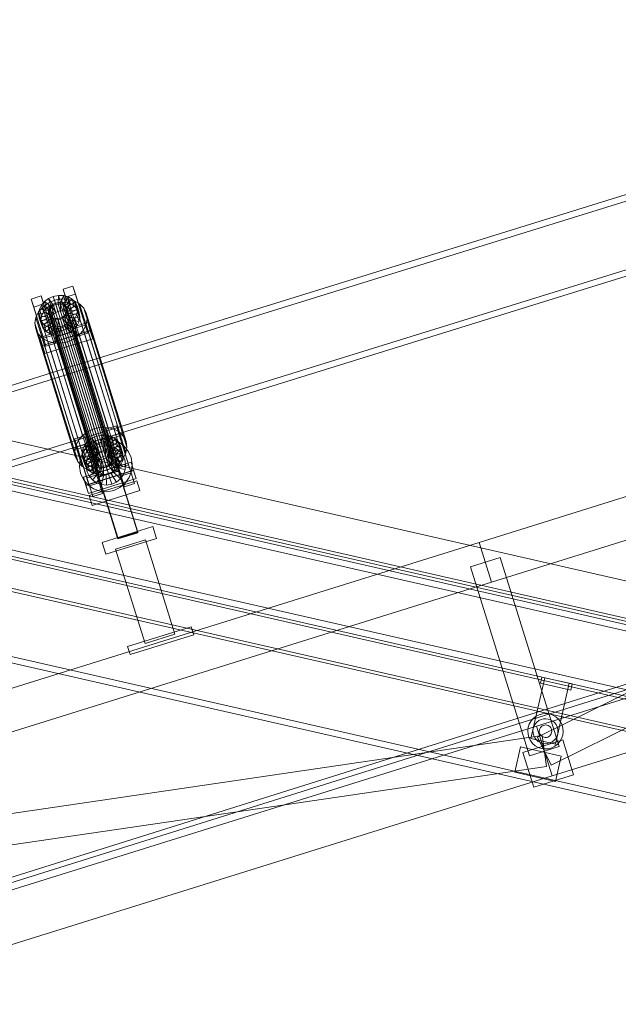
# Model space of a CAD drawing. Header units: millimetres. Extents: x -3490 to 61924, y -72580 to 6847.
# Tile 749 of 1056: x 20044 to 20618, y 1512 to 2458. Entities that reach past the tile are written whole.
import ezdxf

# ---------------------------------------------------------------- set-up
doc = ezdxf.new("R2010")
doc.units = ezdxf.units.MM
for name, color, linetype, lineweight in [('COTAS_P', 1, 'Continuous', 0), ('lateral_C02', 7, 'Continuous', 0), ('lateral_C10', 7, 'Continuous', 0)]:
    doc.layers.add(name, color=color, linetype=linetype, lineweight=lineweight)
doc.dimstyles.new('R19_100', dxfattribs={"dimtxt": 250, "dimasz": 150, "dimexe": 150, "dimexo": 80, "dimgap": 100, "dimtad": 1, "dimtih": 1, "dimtoh": 1, "dimdsep": 46, "dimcen": 0.09, "dimadec": 0, "dimazin": 0, "dimtfac": 1, "dimtdec": 4, "dimtofl": 0, "dimtmove": 0, "dimatfit": 3, "dimfxl": 1, "dimtolj": 1, "dimtzin": 0, "dimarcsym": 0})

# ---------------------------------------------------------------- blocks, each defined once
blk = doc.blocks.new('DIM_R29_4')
at = {"layer": 'COTAS_P'}
for p, q in [((15248.37, 1279.09), (24311.82, 4109.09)), ((24311.82, 4109.09), (24155.23, 4107.34)), ((24311.82, 4109.09), (24182.05, 4021.43)), ((24580.07, 3250), (24311.82, 4109.09)), ((15248.37, 1279.09), (15378.14, 1366.76)), ((15248.37, 1279.09), (15404.97, 1280.85)), ((15516.62, 420), (15248.37, 1279.09))]:
    blk.add_line(p, q, dxfattribs=at)
blk.add_text('9495 P', height=250, rotation=17.34062, dxfattribs=at).set_placement((19750.29, 2789.55))
blk = doc.blocks.new('DIM_R29_19')
at = {"layer": 'COTAS_P'}
for p, q in [((18820, 2240), (18619.96, 1362.51)), ((18619.96, 1362.51), (18776.21, 1373.05)), ((27699.96, -707.49), (18619.96, 1362.51)), ((18619.96, 1362.51), (18756.2, 1285.3)), ((27900, 170), (27699.96, -707.49)), ((27699.96, -707.49), (27563.71, -630.27)), ((27699.96, -707.49), (27543.71, -718.02))]:
    blk.add_line(p, q, dxfattribs=at)
blk.add_text('9312.96 P', height=250, rotation=167.15756, dxfattribs=at).set_placement((23137.73, 230.02))

msp = doc.modelspace()

# ---------------------------------------------------------------- linework, layer by layer
at = {"layer": 'lateral_C02'}
for p, q in [((15575.415, 232.817), (24634.01, 3078.273)), ((15576.913, 228.047), (24635.508, 3073.503)), ((21032.6, 2415.788), (20096.643, 2125.293)), ((20098.422, 2119.563), (21034.379, 2410.057)), ((20117.046, 2059.557), (21053.003, 2350.052)), ((21054.781, 2344.322), (20118.824, 2053.827)), ((20484.747, 1955.55), (21630.207, 2313.212)), ((20540.683, 1768.538), (21629.513, 2307.564)), ((20553.993, 1741.652), (21642.823, 2280.678)), ((20496.669, 1917.368), (21642.129, 2275.03)), ((20085.316, 2198.737), (20094.861, 2201.717)), ((20087.696, 2191.068), (20085.316, 2198.737)), ((20085.316, 2198.737), (20097.066, 2161.214)), ((20097.241, 2194.048), (20087.696, 2191.068)), ((20094.861, 2201.717), (20097.241, 2194.048)), ((20106.612, 2164.195), (20094.861, 2201.717)), ((20097.241, 2194.048), (20108.992, 2156.526)), ((20054.77, 2189.199), (20064.316, 2192.18)), ((20057.15, 2181.53), (20054.77, 2189.199)), ((20054.77, 2189.199), (20066.521, 2151.677)), ((20066.696, 2184.511), (20057.15, 2181.53)), ((20064.316, 2192.18), (20066.696, 2184.511)), ((20076.066, 2154.657), (20064.316, 2192.18)), ((20064.503, 2183.429), (20067.52, 2186.962)), ((20065.829, 2181.577), (20071.055, 2185.386)), ((20066.696, 2184.511), (20078.447, 2146.988)), ((20067.52, 2186.962), (20071.429, 2189.812)), ((20074.413, 2181.683), (20067.52, 2186.962)), ((20067.52, 2186.962), (20069.56, 2180.389)), ((20071.055, 2185.386), (20077.118, 2188.022)), ((20071.055, 2185.386), (20109.31, 2062.131)), ((20071.429, 2189.812), (20075.965, 2191.784)), ((20076.265, 2183.033), (20071.429, 2189.812)), ((20071.429, 2189.812), (20073.47, 2183.238)), ((20078.005, 2185.21), (20073.47, 2183.238)), ((20075.924, 2184.128), (20078.073, 2185.062)), ((20075.965, 2191.784), (20080.817, 2192.743)), ((20078.413, 2183.967), (20075.965, 2191.784)), ((20075.965, 2191.784), (20078.005, 2185.21)), ((20077.118, 2188.022), (20083.606, 2189.305)), ((20077.118, 2188.022), (20115.373, 2064.767)), ((20082.858, 2186.17), (20078.005, 2185.21)), ((20078.005, 2185.21), (20080.453, 2177.393)), ((20078.073, 2185.062), (20080.371, 2185.517)), ((20078.073, 2185.062), (20122.448, 2042.087)), ((20080.712, 2184.421), (20078.413, 2183.967)), ((20080.371, 2185.517), (20082.664, 2185.461)), ((20080.371, 2185.517), (20124.747, 2042.541)), ((20080.712, 2184.421), (20080.817, 2192.743)), ((20083.004, 2184.365), (20080.712, 2184.421)), ((20082.752, 2177.848), (20080.712, 2184.421)), ((20080.817, 2192.743), (20085.656, 2192.625)), ((20080.817, 2192.743), (20082.858, 2186.17)), ((20082.664, 2185.461), (20084.793, 2184.898)), ((20082.664, 2185.461), (20127.039, 2042.485)), ((20082.858, 2186.17), (20082.752, 2177.848)), ((20087.697, 2186.052), (20082.858, 2186.17)), ((20083.004, 2184.365), (20085.656, 2192.625)), ((20083.606, 2189.305), (20090.074, 2189.147)), ((20083.606, 2189.305), (20121.86, 2066.05)), ((20084.793, 2184.898), (20086.614, 2183.867)), ((20084.793, 2184.898), (20129.168, 2041.923)), ((20087.697, 2186.052), (20085.044, 2177.792)), ((20085.133, 2183.803), (20090.152, 2191.438)), ((20085.656, 2192.625), (20090.152, 2191.438)), ((20085.656, 2192.625), (20087.697, 2186.052)), ((20086.955, 2182.772), (20093.997, 2189.262)), ((20092.192, 2184.864), (20087.173, 2177.229)), ((20099.447, 2153.545), (20087.696, 2191.068)), ((20092.192, 2184.864), (20087.697, 2186.052)), ((20088.344, 2181.343), (20096.931, 2186.245)), ((20090.074, 2189.147), (20096.084, 2187.56)), ((20090.074, 2189.147), (20128.329, 2065.892)), ((20090.152, 2191.438), (20093.997, 2189.262)), ((20090.152, 2191.438), (20092.192, 2184.864)), ((20096.037, 2182.688), (20092.192, 2184.864)), ((20093.997, 2189.262), (20096.931, 2186.245)), ((20093.997, 2189.262), (20096.037, 2182.688)), ((20096.084, 2187.56), (20101.225, 2184.65)), ((20096.084, 2187.56), (20134.339, 2064.305)), ((20096.931, 2186.245), (20098.753, 2182.594)), ((20096.931, 2186.245), (20098.971, 2179.672)), ((20101.225, 2184.65), (20105.147, 2180.618)), ((20101.225, 2184.65), (20139.479, 2061.396)), ((20068.901, 2144.008), (20057.15, 2181.53)), ((20059.23, 2171.538), (20061.796, 2176.853)), ((20061.796, 2176.853), (20065.829, 2181.577)), ((20061.796, 2176.853), (20100.05, 2053.599)), ((20061.894, 2175.305), (20062.584, 2179.453)), ((20071.748, 2176.161), (20061.894, 2175.305)), ((20061.894, 2175.305), (20063.934, 2168.732)), ((20062.48, 2171.268), (20061.894, 2175.305)), ((20062.584, 2179.453), (20064.503, 2183.429)), ((20072.075, 2178.126), (20062.584, 2179.453)), ((20062.584, 2179.453), (20064.624, 2172.88)), ((20072.984, 2180.009), (20064.503, 2183.429)), ((20064.503, 2183.429), (20066.543, 2176.856)), ((20066.543, 2176.856), (20064.624, 2172.88)), ((20065.829, 2181.577), (20104.083, 2058.322)), ((20069.56, 2180.389), (20066.543, 2176.856)), ((20066.543, 2176.856), (20075.024, 2173.436)), ((20073.47, 2183.238), (20069.56, 2180.389)), ((20069.56, 2180.389), (20076.453, 2175.109)), ((20071.408, 2177.257), (20071.735, 2179.221)), ((20071.685, 2175.344), (20071.408, 2177.257)), ((20071.408, 2177.257), (20115.783, 2034.281)), ((20072.548, 2173.615), (20071.685, 2175.344)), ((20071.685, 2175.344), (20116.061, 2032.369)), ((20071.735, 2179.221), (20072.643, 2181.105)), ((20071.735, 2179.221), (20116.11, 2036.246)), ((20072.075, 2178.126), (20071.748, 2176.161)), ((20073.788, 2169.587), (20071.748, 2176.161)), ((20071.748, 2176.161), (20072.025, 2174.249)), ((20072.984, 2180.009), (20072.075, 2178.126)), ((20074.115, 2171.552), (20072.075, 2178.126)), ((20072.643, 2181.105), (20074.073, 2182.778)), ((20072.643, 2181.105), (20117.019, 2038.129)), ((20074.413, 2181.683), (20072.984, 2180.009)), ((20075.024, 2173.436), (20072.984, 2180.009)), ((20073.47, 2183.238), (20078.305, 2176.459)), ((20074.073, 2182.778), (20075.924, 2184.128)), ((20074.073, 2182.778), (20118.448, 2039.803)), ((20076.265, 2183.033), (20074.413, 2181.683)), ((20076.453, 2175.109), (20074.413, 2181.683)), ((20075.024, 2173.436), (20076.453, 2175.109)), ((20075.924, 2184.128), (20120.3, 2041.153)), ((20078.413, 2183.967), (20076.265, 2183.033)), ((20078.305, 2176.459), (20076.265, 2183.033)), ((20076.453, 2175.109), (20078.305, 2176.459)), ((20078.305, 2176.459), (20080.453, 2177.393)), ((20080.453, 2177.393), (20078.413, 2183.967)), ((20080.453, 2177.393), (20082.752, 2177.848)), ((20082.752, 2177.848), (20085.044, 2177.792)), ((20085.133, 2183.803), (20083.004, 2184.365)), ((20085.044, 2177.792), (20083.004, 2184.365)), ((20085.044, 2177.792), (20087.173, 2177.229)), ((20086.955, 2182.772), (20085.133, 2183.803)), ((20087.173, 2177.229), (20085.133, 2183.803)), ((20086.614, 2183.867), (20088.004, 2182.439)), ((20086.614, 2183.867), (20130.99, 2040.892)), ((20088.344, 2181.343), (20086.955, 2182.772)), ((20088.995, 2176.198), (20086.955, 2182.772)), ((20087.173, 2177.229), (20088.995, 2176.198)), ((20088.818, 2176.832), (20087.909, 2174.949)), ((20088.004, 2182.439), (20088.867, 2180.709)), ((20088.004, 2182.439), (20132.38, 2039.463)), ((20088.249, 2173.853), (20089.158, 2175.736)), ((20089.207, 2179.614), (20088.344, 2181.343)), ((20090.384, 2174.769), (20088.344, 2181.343)), ((20089.145, 2178.797), (20088.818, 2176.832)), ((20088.818, 2176.832), (20133.193, 2033.857)), ((20088.867, 2180.709), (20089.145, 2178.797)), ((20133.243, 2037.734), (20088.867, 2180.709)), ((20096.037, 2182.688), (20088.995, 2176.198)), ((20088.995, 2176.198), (20090.384, 2174.769)), ((20089.145, 2178.797), (20133.52, 2035.822)), ((20089.158, 2175.736), (20089.485, 2177.701)), ((20089.158, 2175.736), (20098.648, 2174.409)), ((20091.198, 2169.163), (20089.158, 2175.736)), ((20098.753, 2182.594), (20089.207, 2179.614)), ((20089.207, 2179.614), (20091.247, 2173.04)), ((20089.485, 2177.701), (20089.207, 2179.614)), ((20089.485, 2177.701), (20099.338, 2178.557)), ((20091.525, 2171.128), (20089.485, 2177.701)), ((20098.971, 2179.672), (20090.384, 2174.769)), ((20091.247, 2173.04), (20100.793, 2176.02)), ((20098.971, 2179.672), (20096.037, 2182.688)), ((20099.338, 2178.557), (20098.648, 2174.409)), ((20100.793, 2176.02), (20098.753, 2182.594)), ((20098.753, 2182.594), (20099.338, 2178.557)), ((20100.793, 2176.02), (20098.971, 2179.672)), ((20099.338, 2178.557), (20101.379, 2171.983)), ((20101.379, 2171.983), (20100.793, 2176.02)), ((20105.147, 2180.618), (20107.582, 2175.737)), ((20105.147, 2180.618), (20143.401, 2057.363)), ((20107.582, 2175.737), (20108.365, 2170.34)), ((20145.837, 2052.482), (20107.582, 2175.737)), ((20058.308, 2165.993), (20059.23, 2171.538)), ((20059.091, 2160.596), (20058.308, 2165.993)), ((20058.308, 2165.993), (20096.562, 2042.738)), ((20059.23, 2171.538), (20097.485, 2048.283)), ((20072.025, 2174.249), (20062.48, 2171.268)), ((20062.48, 2171.268), (20064.52, 2164.695)), ((20064.302, 2167.617), (20062.48, 2171.268)), ((20063.167, 2152.346), (20108.986, 2166.653)), ((20064.624, 2172.88), (20063.934, 2168.732)), ((20063.934, 2168.732), (20073.788, 2169.587)), ((20063.934, 2168.732), (20064.52, 2164.695)), ((20072.888, 2172.519), (20064.302, 2167.617)), ((20064.302, 2167.617), (20066.342, 2161.043)), ((20067.235, 2164.6), (20064.302, 2167.617)), ((20064.52, 2164.695), (20074.065, 2167.675)), ((20064.624, 2172.88), (20074.115, 2171.552)), ((20066.342, 2161.043), (20074.928, 2165.946)), ((20074.278, 2171.09), (20067.235, 2164.6)), ((20076.099, 2170.059), (20071.081, 2162.424)), ((20074.065, 2167.675), (20072.025, 2174.249)), ((20072.025, 2174.249), (20072.888, 2172.519)), ((20073.938, 2172.186), (20072.548, 2173.615)), ((20072.548, 2173.615), (20116.924, 2030.639)), ((20074.928, 2165.946), (20072.888, 2172.519)), ((20072.888, 2172.519), (20074.278, 2171.09)), ((20073.788, 2169.587), (20074.115, 2171.552)), ((20074.065, 2167.675), (20073.788, 2169.587)), ((20075.759, 2171.155), (20073.938, 2172.186)), ((20073.938, 2172.186), (20118.313, 2029.211)), ((20074.928, 2165.946), (20074.065, 2167.675)), ((20074.115, 2171.552), (20075.024, 2173.436)), ((20076.318, 2164.517), (20074.278, 2171.09)), ((20074.278, 2171.09), (20076.099, 2170.059)), ((20076.318, 2164.517), (20074.928, 2165.946)), ((20078.229, 2169.497), (20075.576, 2161.237)), ((20077.889, 2170.593), (20075.759, 2171.155)), ((20075.759, 2171.155), (20120.135, 2028.18)), ((20078.14, 2163.486), (20076.099, 2170.059)), ((20076.099, 2170.059), (20078.229, 2169.497)), ((20080.181, 2170.537), (20077.889, 2170.593)), ((20077.889, 2170.593), (20122.264, 2027.617)), ((20080.269, 2162.923), (20078.229, 2169.497)), ((20078.229, 2169.497), (20080.521, 2169.441)), ((20082.479, 2170.991), (20080.181, 2170.537)), ((20080.181, 2170.537), (20124.556, 2027.561)), ((20080.521, 2169.441), (20080.415, 2161.119)), ((20080.521, 2169.441), (20082.819, 2169.896)), ((20082.561, 2162.867), (20080.521, 2169.441)), ((20084.628, 2171.925), (20082.479, 2170.991)), ((20082.479, 2170.991), (20126.855, 2028.016)), ((20082.819, 2169.896), (20084.968, 2170.83)), ((20082.819, 2169.896), (20085.267, 2162.078)), ((20084.86, 2163.322), (20082.819, 2169.896)), ((20086.48, 2173.275), (20084.628, 2171.925)), ((20084.628, 2171.925), (20129.003, 2028.95)), ((20084.968, 2170.83), (20086.82, 2172.179)), ((20084.968, 2170.83), (20089.803, 2164.05)), ((20087.008, 2164.256), (20084.968, 2170.83)), ((20087.909, 2174.949), (20086.48, 2173.275)), ((20086.48, 2173.275), (20130.855, 2030.3)), ((20086.82, 2172.179), (20088.249, 2173.853)), ((20086.82, 2172.179), (20093.713, 2166.9)), ((20088.86, 2165.606), (20086.82, 2172.179)), ((20088.86, 2165.606), (20087.008, 2164.256)), ((20087.909, 2174.949), (20132.284, 2031.973)), ((20088.249, 2173.853), (20096.73, 2170.433)), ((20090.289, 2167.279), (20088.249, 2173.853)), ((20090.289, 2167.279), (20088.86, 2165.606)), ((20095.753, 2160.326), (20088.86, 2165.606)), ((20093.713, 2166.9), (20089.803, 2164.05)), ((20091.198, 2169.163), (20090.289, 2167.279)), ((20098.77, 2163.859), (20090.289, 2167.279)), ((20090.384, 2174.769), (20091.247, 2173.04)), ((20091.525, 2171.128), (20091.198, 2169.163)), ((20100.689, 2167.835), (20091.198, 2169.163)), ((20091.247, 2173.04), (20091.525, 2171.128)), ((20101.379, 2171.983), (20091.525, 2171.128)), ((20096.73, 2170.433), (20093.713, 2166.9)), ((20093.713, 2166.9), (20095.753, 2160.326)), ((20098.648, 2174.409), (20096.73, 2170.433)), ((20096.73, 2170.433), (20098.77, 2163.859)), ((20098.648, 2174.409), (20100.689, 2167.835)), ((20098.77, 2163.859), (20100.689, 2167.835)), ((20100.689, 2167.835), (20101.379, 2171.983)), ((20108.365, 2170.34), (20107.443, 2164.795)), ((20108.365, 2170.34), (20146.62, 2047.085)), ((20108.986, 2166.653), (20111.366, 2158.983)), ((20111.434, 2158.835), (20108.986, 2166.653)), ((20061.526, 2155.715), (20059.091, 2160.596)), ((20059.091, 2160.596), (20097.346, 2037.341)), ((20064.52, 2164.695), (20066.342, 2161.043)), ((20111.366, 2158.983), (20065.548, 2144.677)), ((20111.434, 2158.835), (20065.616, 2144.529)), ((20066.342, 2161.043), (20069.275, 2158.027)), ((20067.235, 2164.6), (20069.275, 2158.027)), ((20071.081, 2162.424), (20067.235, 2164.6)), ((20069.275, 2158.027), (20076.318, 2164.517)), ((20069.275, 2158.027), (20073.121, 2155.851)), ((20071.081, 2162.424), (20073.121, 2155.851)), ((20075.576, 2161.237), (20071.081, 2162.424)), ((20073.121, 2155.851), (20078.14, 2163.486)), ((20075.576, 2161.237), (20077.616, 2154.663)), ((20080.415, 2161.119), (20075.576, 2161.237)), ((20078.14, 2163.486), (20076.318, 2164.517)), ((20077.616, 2154.663), (20080.269, 2162.923)), ((20077.683, 2152.806), (20096.774, 2158.767)), ((20096.85, 2158.524), (20077.759, 2152.563)), ((20080.269, 2162.923), (20078.14, 2163.486)), ((20082.561, 2162.867), (20080.269, 2162.923)), ((20085.267, 2162.078), (20080.415, 2161.119)), ((20080.415, 2161.119), (20082.455, 2154.545)), ((20082.455, 2154.545), (20082.561, 2162.867)), ((20084.86, 2163.322), (20082.561, 2162.867)), ((20087.008, 2164.256), (20084.86, 2163.322)), ((20087.308, 2155.505), (20084.86, 2163.322)), ((20089.803, 2164.05), (20085.267, 2162.078)), ((20085.267, 2162.078), (20087.308, 2155.505)), ((20091.843, 2157.477), (20087.008, 2164.256)), ((20087.308, 2155.505), (20091.843, 2157.477)), ((20089.803, 2164.05), (20091.843, 2157.477)), ((20091.843, 2157.477), (20095.753, 2160.326)), ((20095.753, 2160.326), (20098.77, 2163.859)), ((20096.774, 2158.767), (20096.85, 2158.524)), ((20157.167, 1965.362), (20096.774, 2158.767)), ((20096.85, 2158.524), (20157.243, 1965.119)), ((20106.612, 2164.195), (20097.066, 2161.214)), ((20097.066, 2161.214), (20099.447, 2153.545)), ((20099.447, 2153.545), (20108.992, 2156.526)), ((20104.878, 2159.479), (20100.844, 2154.756)), ((20107.443, 2164.795), (20104.878, 2159.479)), ((20104.878, 2159.479), (20143.132, 2036.225)), ((20108.992, 2156.526), (20106.612, 2164.195)), ((20107.443, 2164.795), (20145.698, 2041.54)), ((20111.366, 2158.983), (20113.814, 2151.166)), ((20113.814, 2151.166), (20111.434, 2158.835)), ((20065.448, 2151.682), (20061.526, 2155.715)), ((20061.526, 2155.715), (20099.781, 2032.46)), ((20065.548, 2144.677), (20063.167, 2152.346)), ((20063.167, 2152.346), (20065.616, 2144.529)), ((20070.589, 2148.773), (20065.448, 2151.682)), ((20065.448, 2151.682), (20103.703, 2028.428)), ((20076.066, 2154.657), (20066.521, 2151.677)), ((20066.521, 2151.677), (20068.901, 2144.008)), ((20067.996, 2136.86), (20113.814, 2151.166)), ((20068.901, 2144.008), (20078.447, 2146.988)), ((20076.599, 2147.186), (20070.589, 2148.773)), ((20070.589, 2148.773), (20108.844, 2025.519)), ((20073.121, 2155.851), (20077.616, 2154.663)), ((20078.447, 2146.988), (20076.066, 2154.657)), ((20083.067, 2147.028), (20076.599, 2147.186)), ((20076.599, 2147.186), (20114.853, 2023.931)), ((20077.616, 2154.663), (20082.455, 2154.545)), ((20077.759, 2152.563), (20077.683, 2152.806)), ((20138.076, 1959.401), (20077.683, 2152.806)), ((20138.152, 1959.158), (20077.759, 2152.563)), ((20082.455, 2154.545), (20087.308, 2155.505)), ((20089.555, 2148.311), (20083.067, 2147.028)), ((20083.067, 2147.028), (20121.322, 2023.773)), ((20095.618, 2150.947), (20089.555, 2148.311)), ((20089.555, 2148.311), (20127.809, 2025.056)), ((20100.844, 2154.756), (20095.618, 2150.947)), ((20095.618, 2150.947), (20133.873, 2027.692)), ((20100.844, 2154.756), (20139.099, 2031.501)), ((20067.996, 2136.86), (20065.548, 2144.677)), ((20065.616, 2144.529), (20067.996, 2136.86)), ((20539.887, 1778.958), (21685.346, 2136.62)), ((20096.643, 2125.293), (19160.686, 1834.799)), ((19162.465, 1829.068), (20098.422, 2119.563)), ((20117.046, 2059.557), (20096.643, 2125.293)), ((20096.643, 2125.293), (20098.422, 2119.563)), ((20098.422, 2119.563), (20118.824, 2053.827)), ((20554.789, 1731.231), (21700.249, 2088.893)), ((20109.31, 2062.131), (20104.083, 2058.322)), ((20115.373, 2064.767), (20109.31, 2062.131)), ((20121.86, 2066.05), (20115.373, 2064.767)), ((20128.329, 2065.892), (20121.86, 2066.05)), ((20126.971, 2064.526), (20136.516, 2067.507)), ((20129.351, 2056.857), (20126.971, 2064.526)), ((20126.971, 2064.526), (20138.721, 2027.004)), ((20134.339, 2064.305), (20128.329, 2065.892)), ((20139.479, 2061.396), (20134.339, 2064.305)), ((20136.516, 2067.507), (20138.897, 2059.838)), ((20148.267, 2029.984), (20136.516, 2067.507)), ((19181.088, 1769.063), (20117.046, 2059.557)), ((20118.824, 2053.827), (19182.867, 1763.333)), ((20096.425, 2054.989), (20105.971, 2057.969)), ((20098.806, 2047.32), (20096.425, 2054.989)), ((20096.425, 2054.989), (20108.176, 2017.466)), ((20100.05, 2053.599), (20097.485, 2048.283)), ((20104.083, 2058.322), (20100.05, 2053.599)), ((20105.971, 2057.969), (20108.351, 2050.3)), ((20117.721, 2020.447), (20105.971, 2057.969)), ((20106.158, 2049.219), (20109.175, 2052.752)), ((20109.175, 2052.752), (20113.084, 2055.601)), ((20116.068, 2047.472), (20109.175, 2052.752)), ((20109.175, 2052.752), (20111.215, 2046.178)), ((20112.807, 2051.042), (20118.824, 2053.827)), ((20113.084, 2055.601), (20117.62, 2057.573)), ((20117.92, 2048.822), (20113.084, 2055.601)), ((20113.084, 2055.601), (20115.125, 2049.028)), ((20117.62, 2057.573), (20122.473, 2058.533)), ((20120.068, 2049.756), (20117.62, 2057.573)), ((20117.62, 2057.573), (20119.66, 2051)), ((20118.824, 2053.827), (20125.357, 2054.96)), ((20122.367, 2050.211), (20122.473, 2058.533)), ((20122.473, 2058.533), (20127.311, 2058.415)), ((20122.473, 2058.533), (20124.513, 2051.959)), ((20124.659, 2050.155), (20127.311, 2058.415)), ((20125.357, 2054.96), (20131.961, 2054.364)), ((20126.788, 2049.592), (20131.807, 2057.227)), ((20127.311, 2058.415), (20131.807, 2057.227)), ((20127.311, 2058.415), (20129.352, 2051.841)), ((20128.61, 2048.561), (20135.652, 2055.051)), ((20138.897, 2059.838), (20129.351, 2056.857)), ((20141.102, 2019.335), (20129.351, 2056.857)), ((20129.999, 2047.133), (20138.586, 2052.035)), ((20130.04, 2054.815), (20139.585, 2057.795)), ((20130.04, 2054.815), (20144.346, 2008.996)), ((20131.807, 2057.227), (20135.652, 2055.051)), ((20131.807, 2057.227), (20133.847, 2050.654)), ((20131.961, 2054.364), (20138.186, 2052.079)), ((20135.652, 2055.051), (20138.586, 2052.035)), ((20135.652, 2055.051), (20137.693, 2048.478)), ((20138.186, 2052.079), (20143.607, 2048.261)), ((20138.586, 2052.035), (20140.408, 2048.384)), ((20138.586, 2052.035), (20140.626, 2045.461)), ((20138.897, 2059.838), (20150.647, 2022.315)), ((20143.401, 2057.363), (20139.479, 2061.396)), ((20153.892, 2011.977), (20139.585, 2057.795)), ((20145.837, 2052.482), (20143.401, 2057.363)), ((20146.62, 2047.085), (20145.837, 2052.482)), ((20097.485, 2048.283), (20096.562, 2042.738)), ((20096.562, 2042.738), (20097.346, 2037.341)), ((20108.351, 2050.3), (20098.806, 2047.32)), ((20110.556, 2009.797), (20098.806, 2047.32)), ((20099.494, 2045.277), (20109.039, 2048.258)), ((20099.494, 2045.277), (20113.8, 1999.459)), ((20103.549, 2041.095), (20104.239, 2045.243)), ((20103.897, 2041.373), (20107.716, 2046.794)), ((20104.239, 2045.243), (20106.158, 2049.219)), ((20113.73, 2043.915), (20104.239, 2045.243)), ((20104.239, 2045.243), (20106.279, 2038.669)), ((20114.639, 2045.799), (20106.158, 2049.219)), ((20106.158, 2049.219), (20108.198, 2042.645)), ((20108.198, 2042.645), (20106.279, 2038.669)), ((20107.716, 2046.794), (20112.807, 2051.042)), ((20111.215, 2046.178), (20108.198, 2042.645)), ((20108.198, 2042.645), (20116.679, 2039.225)), ((20108.351, 2050.3), (20120.102, 2012.778)), ((20123.346, 2002.439), (20109.039, 2048.258)), ((20115.125, 2049.028), (20111.215, 2046.178)), ((20111.215, 2046.178), (20118.108, 2040.899)), ((20112.422, 2042.457), (20116.231, 2045.634)), ((20113.73, 2043.915), (20113.403, 2041.95)), ((20114.639, 2045.799), (20113.73, 2043.915)), ((20115.77, 2037.342), (20113.73, 2043.915)), ((20116.068, 2047.472), (20114.639, 2045.799)), ((20116.679, 2039.225), (20114.639, 2045.799)), ((20119.66, 2051), (20115.125, 2049.028)), ((20115.125, 2049.028), (20119.96, 2042.248)), ((20117.92, 2048.822), (20116.068, 2047.472)), ((20118.108, 2040.899), (20116.068, 2047.472)), ((20116.231, 2045.634), (20120.732, 2047.718)), ((20121.58, 2037.185), (20116.231, 2045.634)), ((20120.068, 2049.756), (20117.92, 2048.822)), ((20119.96, 2042.248), (20117.92, 2048.822)), ((20124.513, 2051.959), (20119.66, 2051)), ((20119.66, 2051), (20122.108, 2043.182)), ((20119.96, 2042.248), (20122.108, 2043.182)), ((20122.367, 2050.211), (20120.068, 2049.756)), ((20122.108, 2043.182), (20120.068, 2049.756)), ((20120.732, 2047.718), (20125.619, 2048.566)), ((20123.712, 2038.172), (20120.732, 2047.718)), ((20122.108, 2043.182), (20124.407, 2043.637)), ((20124.659, 2050.155), (20122.367, 2050.211)), ((20124.407, 2043.637), (20122.367, 2050.211)), ((20124.513, 2051.959), (20124.407, 2043.637)), ((20124.407, 2043.637), (20126.699, 2043.581)), ((20129.352, 2051.841), (20124.513, 2051.959)), ((20126.788, 2049.592), (20124.659, 2050.155)), ((20126.699, 2043.581), (20124.659, 2050.155)), ((20126.027, 2038.574), (20125.619, 2048.566)), ((20125.619, 2048.566), (20130.559, 2048.12)), ((20129.352, 2051.841), (20126.699, 2043.581)), ((20126.699, 2043.581), (20128.828, 2043.019)), ((20128.61, 2048.561), (20126.788, 2049.592)), ((20128.828, 2043.019), (20126.788, 2049.592)), ((20128.367, 2038.363), (20130.559, 2048.12)), ((20129.999, 2047.133), (20128.61, 2048.561)), ((20130.65, 2041.988), (20128.61, 2048.561)), ((20133.847, 2050.654), (20128.828, 2043.019)), ((20128.828, 2043.019), (20130.65, 2041.988)), ((20133.847, 2050.654), (20129.352, 2051.841)), ((20130.862, 2045.403), (20129.999, 2047.133)), ((20132.04, 2040.559), (20129.999, 2047.133)), ((20130.559, 2048.12), (20135.215, 2046.41)), ((20130.573, 2037.553), (20135.215, 2046.41)), ((20137.693, 2048.478), (20130.65, 2041.988)), ((20130.813, 2041.526), (20131.14, 2043.491)), ((20140.408, 2048.384), (20130.862, 2045.403)), ((20130.862, 2045.403), (20132.903, 2038.829)), ((20131.14, 2043.491), (20130.862, 2045.403)), ((20131.14, 2043.491), (20140.994, 2044.346)), ((20133.18, 2036.917), (20131.14, 2043.491)), ((20140.626, 2045.461), (20132.04, 2040.559)), ((20132.493, 2036.2), (20139.27, 2043.554)), ((20137.693, 2048.478), (20133.847, 2050.654)), ((20135.215, 2046.41), (20139.27, 2043.554)), ((20140.626, 2045.461), (20137.693, 2048.478)), ((20139.27, 2043.554), (20142.447, 2039.746)), ((20140.994, 2044.346), (20140.304, 2040.198)), ((20142.448, 2041.81), (20140.408, 2048.384)), ((20140.408, 2048.384), (20140.994, 2044.346)), ((20142.448, 2041.81), (20140.626, 2045.461)), ((20140.994, 2044.346), (20143.034, 2037.773)), ((20143.607, 2048.261), (20147.855, 2043.169)), ((20145.698, 2041.54), (20146.62, 2047.085)), ((20147.855, 2043.169), (20150.64, 2037.152)), ((20097.346, 2037.341), (20099.781, 2032.46)), ((20101.016, 2028.544), (20101.612, 2035.148)), ((20101.612, 2035.148), (20103.897, 2041.373)), ((20113.403, 2041.95), (20103.549, 2041.095)), ((20103.549, 2041.095), (20105.589, 2034.521)), ((20104.135, 2037.058), (20103.549, 2041.095)), ((20113.68, 2040.038), (20104.135, 2037.058)), ((20104.135, 2037.058), (20106.175, 2030.484)), ((20105.957, 2033.406), (20104.135, 2037.058)), ((20106.279, 2038.669), (20105.589, 2034.521)), ((20105.589, 2034.521), (20115.443, 2035.377)), ((20105.589, 2034.521), (20106.175, 2030.484)), ((20114.543, 2038.309), (20105.957, 2033.406)), ((20105.957, 2033.406), (20107.997, 2026.833)), ((20108.89, 2030.39), (20105.957, 2033.406)), ((20106.175, 2030.484), (20115.721, 2033.464)), ((20106.279, 2038.669), (20115.77, 2037.342)), ((20107.411, 2028.806), (20107.857, 2033.745)), ((20107.857, 2033.745), (20109.566, 2038.402)), ((20117.613, 2031.554), (20107.857, 2033.745)), ((20115.933, 2036.88), (20108.89, 2030.39)), ((20109.566, 2038.402), (20112.422, 2042.457)), ((20118.423, 2033.759), (20109.566, 2038.402)), ((20119.776, 2035.68), (20112.422, 2042.457)), ((20117.755, 2035.849), (20112.736, 2028.214)), ((20115.443, 2035.377), (20113.403, 2041.95)), ((20113.403, 2041.95), (20113.68, 2040.038)), ((20115.721, 2033.464), (20113.68, 2040.038)), ((20113.68, 2040.038), (20114.543, 2038.309)), ((20116.584, 2031.735), (20114.543, 2038.309)), ((20114.543, 2038.309), (20115.933, 2036.88)), ((20115.443, 2035.377), (20115.77, 2037.342)), ((20115.721, 2033.464), (20115.443, 2035.377)), ((20116.584, 2031.735), (20115.721, 2033.464)), ((20115.77, 2037.342), (20116.679, 2039.225)), ((20116.11, 2036.246), (20115.783, 2034.281)), ((20115.783, 2034.281), (20116.061, 2032.369)), ((20117.973, 2030.306), (20115.933, 2036.88)), ((20115.933, 2036.88), (20117.755, 2035.849)), ((20117.019, 2038.129), (20116.11, 2036.246)), ((20116.679, 2039.225), (20118.108, 2040.899)), ((20118.448, 2039.803), (20117.019, 2038.129)), ((20119.884, 2035.286), (20117.231, 2027.026)), ((20117.613, 2031.554), (20118.423, 2033.759)), ((20119.795, 2029.275), (20117.755, 2035.849)), ((20117.755, 2035.849), (20119.884, 2035.286)), ((20118.108, 2040.899), (20119.96, 2042.248)), ((20118.423, 2033.759), (20119.776, 2035.68)), ((20120.3, 2041.153), (20118.448, 2039.803)), ((20119.776, 2035.68), (20121.58, 2037.185)), ((20121.924, 2028.713), (20119.884, 2035.286)), ((20119.884, 2035.286), (20122.176, 2035.231)), ((20122.448, 2042.087), (20120.3, 2041.153)), ((20121.58, 2037.185), (20123.712, 2038.172)), ((20122.176, 2035.231), (20122.07, 2026.908)), ((20122.176, 2035.231), (20124.475, 2035.685)), ((20124.216, 2028.657), (20122.176, 2035.231)), ((20124.747, 2042.541), (20122.448, 2042.087)), ((20123.712, 2038.172), (20126.027, 2038.574)), ((20124.475, 2035.685), (20126.623, 2036.619)), ((20124.475, 2035.685), (20126.923, 2027.868)), ((20126.515, 2029.111), (20124.475, 2035.685)), ((20127.039, 2042.485), (20124.747, 2042.541)), ((20126.027, 2038.574), (20128.367, 2038.363)), ((20126.623, 2036.619), (20128.475, 2037.969)), ((20126.623, 2036.619), (20131.458, 2029.84)), ((20128.663, 2030.045), (20126.623, 2036.619)), ((20129.168, 2041.923), (20127.039, 2042.485)), ((20128.367, 2038.363), (20130.573, 2037.553)), ((20128.475, 2037.969), (20129.904, 2039.642)), ((20128.475, 2037.969), (20135.368, 2032.689)), ((20130.515, 2031.395), (20128.475, 2037.969)), ((20130.99, 2040.892), (20129.168, 2041.923)), ((20129.904, 2039.642), (20130.813, 2041.526)), ((20129.904, 2039.642), (20138.385, 2036.222)), ((20131.944, 2033.069), (20129.904, 2039.642)), ((20130.573, 2037.553), (20132.493, 2036.2)), ((20130.65, 2041.988), (20132.04, 2040.559)), ((20130.813, 2041.526), (20140.304, 2040.198)), ((20132.853, 2034.952), (20130.813, 2041.526)), ((20132.38, 2039.463), (20130.99, 2040.892)), ((20132.853, 2034.952), (20131.944, 2033.069)), ((20132.04, 2040.559), (20132.903, 2038.829)), ((20132.284, 2031.973), (20133.193, 2033.857)), ((20133.243, 2037.734), (20132.38, 2039.463)), ((20132.493, 2036.2), (20133.999, 2034.396)), ((20133.18, 2036.917), (20132.853, 2034.952)), ((20142.344, 2033.625), (20132.853, 2034.952)), ((20132.903, 2038.829), (20142.448, 2041.81)), ((20132.903, 2038.829), (20133.18, 2036.917)), ((20143.034, 2037.773), (20133.18, 2036.917)), ((20133.193, 2033.857), (20133.52, 2035.822)), ((20133.52, 2035.822), (20133.243, 2037.734)), ((20133.999, 2034.396), (20142.447, 2039.746)), ((20133.999, 2034.396), (20134.986, 2032.264)), ((20144.531, 2035.244), (20134.986, 2032.264)), ((20138.385, 2036.222), (20135.368, 2032.689)), ((20140.304, 2040.198), (20138.385, 2036.222)), ((20138.385, 2036.222), (20140.425, 2029.649)), ((20139.099, 2031.501), (20143.132, 2036.225)), ((20140.304, 2040.198), (20142.344, 2033.625)), ((20140.425, 2029.649), (20142.344, 2033.625)), ((20142.344, 2033.625), (20143.034, 2037.773)), ((20142.447, 2039.746), (20144.531, 2035.244)), ((20143.034, 2037.773), (20142.448, 2041.81)), ((20143.132, 2036.225), (20145.698, 2041.54)), ((20144.531, 2035.244), (20145.379, 2030.357)), ((20150.64, 2037.152), (20151.773, 2030.619)), ((20099.781, 2032.46), (20103.703, 2028.428)), ((20102.149, 2022.011), (20101.016, 2028.544)), ((20103.703, 2028.428), (20108.844, 2025.519)), ((20104.823, 2018.136), (20150.641, 2032.442)), ((20106.175, 2030.484), (20107.997, 2026.833)), ((20153.021, 2024.773), (20107.203, 2010.466)), ((20153.089, 2024.625), (20107.271, 2010.318)), ((20117.402, 2029.214), (20107.411, 2028.806)), ((20108.258, 2023.919), (20107.411, 2028.806)), ((20107.997, 2026.833), (20116.584, 2031.735)), ((20107.997, 2026.833), (20110.931, 2023.816)), ((20117.804, 2026.899), (20108.258, 2023.919)), ((20110.342, 2019.417), (20108.258, 2023.919)), ((20108.844, 2025.519), (20114.853, 2023.931)), ((20108.89, 2030.39), (20110.931, 2023.816)), ((20112.736, 2028.214), (20108.89, 2030.39)), ((20118.791, 2024.767), (20110.342, 2019.417)), ((20110.931, 2023.816), (20117.973, 2030.306)), ((20110.931, 2023.816), (20114.776, 2021.64)), ((20112.736, 2028.214), (20114.776, 2021.64)), ((20117.231, 2027.026), (20112.736, 2028.214)), ((20114.776, 2021.64), (20119.795, 2029.275)), ((20114.853, 2023.931), (20121.322, 2023.773)), ((20116.061, 2032.369), (20116.924, 2030.639)), ((20117.973, 2030.306), (20116.584, 2031.735)), ((20116.924, 2030.639), (20118.313, 2029.211)), ((20117.231, 2027.026), (20119.271, 2020.453)), ((20122.07, 2026.908), (20117.231, 2027.026)), ((20117.402, 2029.214), (20117.613, 2031.554)), ((20117.804, 2026.899), (20117.402, 2029.214)), ((20118.791, 2024.767), (20117.804, 2026.899)), ((20119.795, 2029.275), (20117.973, 2030.306)), ((20118.313, 2029.211), (20120.135, 2028.18)), ((20120.296, 2022.963), (20118.791, 2024.767)), ((20119.253, 2018.87), (20138.343, 2024.832)), ((20119.271, 2020.453), (20121.924, 2028.713)), ((20138.591, 2024.039), (20119.5, 2018.077)), ((20121.924, 2028.713), (20119.795, 2029.275)), ((20120.135, 2028.18), (20122.264, 2027.617)), ((20121.322, 2023.773), (20127.809, 2025.056)), ((20124.216, 2028.657), (20121.924, 2028.713)), ((20126.923, 2027.868), (20122.07, 2026.908)), ((20122.07, 2026.908), (20124.11, 2020.335)), ((20122.264, 2027.617), (20124.556, 2027.561)), ((20124.11, 2020.335), (20124.216, 2028.657)), ((20126.515, 2029.111), (20124.216, 2028.657)), ((20124.556, 2027.561), (20126.855, 2028.016)), ((20128.663, 2030.045), (20126.515, 2029.111)), ((20128.963, 2021.294), (20126.515, 2029.111)), ((20126.855, 2028.016), (20129.003, 2028.95)), ((20131.458, 2029.84), (20126.923, 2027.868)), ((20126.923, 2027.868), (20128.963, 2021.294)), ((20127.809, 2025.056), (20133.873, 2027.692)), ((20130.515, 2031.395), (20128.663, 2030.045)), ((20133.498, 2023.266), (20128.663, 2030.045)), ((20129.003, 2028.95), (20130.855, 2030.3)), ((20131.944, 2033.069), (20130.515, 2031.395)), ((20137.408, 2026.116), (20130.515, 2031.395)), ((20130.855, 2030.3), (20132.284, 2031.973)), ((20135.368, 2032.689), (20131.458, 2029.84)), ((20131.458, 2029.84), (20133.498, 2023.266)), ((20140.425, 2029.649), (20131.944, 2033.069)), ((20134.366, 2025.404), (20133.013, 2023.483)), ((20133.498, 2023.266), (20137.408, 2026.116)), ((20133.873, 2027.692), (20139.099, 2031.501)), ((20135.176, 2027.609), (20134.366, 2025.404)), ((20134.366, 2025.404), (20143.223, 2020.761)), ((20134.986, 2032.264), (20135.387, 2029.949)), ((20135.387, 2029.949), (20135.176, 2027.609)), ((20135.176, 2027.609), (20144.933, 2025.418)), ((20135.368, 2032.689), (20137.408, 2026.116)), ((20135.387, 2029.949), (20145.379, 2030.357)), ((20137.408, 2026.116), (20140.425, 2029.649)), ((20138.343, 2024.832), (20138.591, 2024.039)), ((20156.852, 1965.566), (20138.343, 2024.832)), ((20138.591, 2024.039), (20157.1, 1964.773)), ((20148.267, 2029.984), (20138.721, 2027.004)), ((20138.721, 2027.004), (20141.102, 2019.335)), ((20144.933, 2025.418), (20143.223, 2020.761)), ((20145.379, 2030.357), (20144.933, 2025.418)), ((20150.647, 2022.315), (20148.267, 2029.984)), ((20151.177, 2024.015), (20148.892, 2017.79)), ((20150.641, 2032.442), (20153.021, 2024.773)), ((20153.089, 2024.625), (20150.641, 2032.442)), ((20151.773, 2030.619), (20151.177, 2024.015)), ((20153.021, 2024.773), (20155.469, 2016.956)), ((20155.469, 2016.956), (20153.089, 2024.625)), ((20104.935, 2015.994), (20102.149, 2022.011)), ((20107.203, 2010.466), (20104.823, 2018.136)), ((20104.823, 2018.136), (20107.271, 2010.318)), ((20109.183, 2010.902), (20104.935, 2015.994)), ((20117.721, 2020.447), (20108.176, 2017.466)), ((20108.176, 2017.466), (20110.556, 2009.797)), ((20109.651, 2002.649), (20155.469, 2016.956)), ((20110.341, 2000.474), (20156.159, 2014.78)), ((20113.52, 2015.609), (20110.342, 2019.417)), ((20120.296, 2022.963), (20113.52, 2015.609)), ((20117.575, 2012.753), (20113.52, 2015.609)), ((20114.776, 2021.64), (20119.271, 2020.453)), ((20122.217, 2021.61), (20117.575, 2012.753)), ((20120.102, 2012.778), (20117.721, 2020.447)), ((20119.5, 2018.077), (20119.253, 2018.87)), ((20137.762, 1959.604), (20119.253, 2018.87)), ((20119.271, 2020.453), (20124.11, 2020.335)), ((20138.009, 1958.811), (20119.5, 2018.077)), ((20122.217, 2021.61), (20120.296, 2022.963)), ((20124.422, 2020.8), (20122.217, 2021.61)), ((20124.422, 2020.8), (20122.231, 2011.043)), ((20124.11, 2020.335), (20128.963, 2021.294)), ((20126.762, 2020.589), (20124.422, 2020.8)), ((20129.077, 2020.991), (20126.762, 2020.589)), ((20126.762, 2020.589), (20127.171, 2010.597)), ((20128.963, 2021.294), (20133.498, 2023.266)), ((20131.209, 2021.978), (20129.077, 2020.991)), ((20129.077, 2020.991), (20132.058, 2011.445)), ((20133.013, 2023.483), (20131.209, 2021.978)), ((20131.209, 2021.978), (20136.559, 2013.529)), ((20133.013, 2023.483), (20140.367, 2016.706)), ((20140.367, 2016.706), (20136.559, 2013.529)), ((20143.223, 2020.761), (20140.367, 2016.706)), ((20141.102, 2019.335), (20150.647, 2022.315)), ((20148.892, 2017.79), (20145.074, 2012.369)), ((20159.14, 2005.235), (20156.159, 2014.78)), ((20109.651, 2002.649), (20107.203, 2010.466)), ((20107.271, 2010.318), (20109.651, 2002.649)), ((20114.604, 2007.084), (20109.183, 2010.902)), ((20110.556, 2009.797), (20120.102, 2012.778)), ((20113.321, 1990.928), (20159.14, 2005.235)), ((20120.828, 2004.799), (20114.604, 2007.084)), ((20122.231, 2011.043), (20117.575, 2012.753)), ((20127.432, 2004.203), (20120.828, 2004.799)), ((20127.171, 2010.597), (20122.231, 2011.043)), ((20142.795, 2010.607), (20123.704, 2004.646)), ((20132.058, 2011.445), (20127.171, 2010.597)), ((20133.965, 2005.336), (20127.432, 2004.203)), ((20136.559, 2013.529), (20132.058, 2011.445)), ((20139.982, 2008.121), (20133.965, 2005.336)), ((20145.074, 2012.369), (20139.982, 2008.121)), ((20142.795, 2010.607), (20156.983, 1965.171)), ((20144.346, 2008.996), (20153.892, 2011.977)), ((20110.341, 2000.474), (20113.321, 1990.928)), ((20113.8, 1999.459), (20123.346, 2002.439)), ((20137.892, 1959.21), (20123.704, 2004.646)), ((20122.893, 1955.574), (20171.385, 1970.715)), ((20174.961, 1959.261), (20171.385, 1970.715)), ((20126.47, 1944.12), (20174.961, 1959.261)), ((20135.801, 1949.129), (20164.438, 1958.07)), ((20156.852, 1965.566), (20137.762, 1959.604)), ((20137.762, 1959.604), (20138.009, 1958.811)), ((20156.983, 1965.171), (20137.892, 1959.21)), ((20138.009, 1958.811), (20157.1, 1964.773)), ((20157.167, 1965.362), (20138.076, 1959.401)), ((20138.076, 1959.401), (20138.152, 1959.158)), ((20138.152, 1959.158), (20157.243, 1965.119)), ((20157.1, 1964.773), (20156.852, 1965.566)), ((20157.243, 1965.119), (20157.167, 1965.362)), ((20192.715, 1867.508), (20164.438, 1958.07)), ((19339.287, 1597.888), (20484.747, 1955.55)), ((20122.893, 1955.574), (20126.47, 1944.12)), ((20135.801, 1949.129), (20164.079, 1858.566)), ((20484.747, 1955.55), (20496.669, 1917.368)), ((20505.026, 1940.93), (20476.39, 1931.988)), ((20505.026, 1940.93), (20561.656, 1759.565)), ((20533.02, 1750.624), (20476.39, 1931.988)), ((19351.209, 1559.706), (20496.669, 1917.368)), ((20147.255, 1855.409), (20208.346, 1874.484)), ((20210.731, 1866.848), (20208.346, 1874.484)), ((20149.64, 1847.772), (20210.731, 1866.848)), ((20164.079, 1858.566), (20192.715, 1867.508)), ((20147.255, 1855.409), (20149.64, 1847.772)), ((19394.427, 1421.296), (20539.887, 1778.958)), ((20539.887, 1778.958), (20554.789, 1731.231)), ((19343.072, 1593.638), (20545.161, 1769.936)), ((20540.683, 1768.538), (20553.993, 1741.652)), ((20545.161, 1769.936), (20549.514, 1740.253)), ((20526.757, 1753.906), (20564.939, 1765.828)), ((20561.656, 1759.565), (20533.02, 1750.624)), ((20575.37, 1732.419), (20564.939, 1765.828)), ((20526.757, 1753.906), (20537.188, 1720.497)), ((19347.425, 1563.956), (20549.514, 1740.253)), ((19409.329, 1373.569), (20554.789, 1731.231)), ((20537.188, 1720.497), (20575.37, 1732.419))]:
    msp.add_line(p, q, dxfattribs=at)
at = {"layer": 'lateral_C10'}
for p, q in [((26652.079, 544.751), (18898.059, 2312.462)), ((27861.061, 269.135), (18898.059, 2312.462)), ((27911.114, 218.749), (18831.114, 2288.749)), ((27911.78, 221.674), (18831.78, 2291.674)), ((26644.3, 510.626), (18890.279, 2278.338)), ((27853.281, 235.01), (18890.279, 2278.338)), ((27842.198, 231.383), (18898.696, 2270.265)), ((27842.865, 234.308), (18899.362, 2273.19)), ((27812.948, 238.051), (18927.945, 2263.597)), ((27811.615, 232.201), (18926.612, 2257.747)), ((27965.137, 140.791), (18748.639, 2241.909)), ((27963.137, 132.016), (18746.639, 2233.134)), ((27963.804, 134.941), (18747.306, 2236.059)), ((27888.22, 118.326), (18808.22, 2188.326)), ((27888.886, 121.251), (18808.886, 2191.251)), ((27941.576, 37.443), (18725.079, 2138.561)), ((27942.91, 43.293), (18726.412, 2144.411)), ((20793.056, 1838.401), (19625.024, 2104.682)), ((20791.723, 1832.551), (19623.691, 2098.832)), ((20755.937, 1675.579), (19587.905, 1941.859)), ((20534.494, 1767.088), (20547.831, 1825.587)), ((20543.572, 1820.404), (20544.906, 1826.254)), ((20574.155, 1819.586), (20544.906, 1826.254)), ((20571.23, 1820.253), (20547.831, 1825.587)), ((20572.822, 1813.736), (20543.572, 1820.404)), ((20571.23, 1820.253), (20557.894, 1761.754)), ((20574.155, 1819.586), (20572.822, 1813.736)), ((20539.369, 1788.563), (20536.735, 1786.521)), ((20542.35, 1790.051), (20539.369, 1788.563)), ((20545.565, 1790.93), (20542.35, 1790.051)), ((20548.889, 1791.164), (20545.565, 1790.93)), ((20552.195, 1790.745), (20548.889, 1791.164)), ((20555.356, 1789.69), (20552.195, 1790.745)), ((20558.251, 1788.038), (20555.356, 1789.69)), ((20560.767, 1785.853), (20558.251, 1788.038)), ((20531.842, 1777.949), (20531.423, 1774.643)), ((20532.898, 1781.11), (20531.842, 1777.949)), ((20534.55, 1784.005), (20532.898, 1781.11)), ((20536.735, 1786.521), (20534.55, 1784.005)), ((20537.462, 1779.069), (20536.717, 1776.838)), ((20538.628, 1781.112), (20537.462, 1779.069)), ((20540.171, 1782.888), (20538.628, 1781.112)), ((20542.03, 1784.33), (20540.171, 1782.888)), ((20544.135, 1785.381), (20542.03, 1784.33)), ((20544.294, 1778.53), (20543.523, 1777.641)), ((20546.404, 1786.001), (20544.135, 1785.381)), ((20545.223, 1779.25), (20544.294, 1778.53)), ((20546.276, 1779.776), (20545.223, 1779.25)), ((20547.41, 1780.086), (20546.276, 1779.776)), ((20548.75, 1786.166), (20546.404, 1786.001)), ((20548.584, 1780.168), (20547.41, 1780.086)), ((20549.751, 1780.021), (20548.584, 1780.168)), ((20551.084, 1785.87), (20548.75, 1786.166)), ((20550.866, 1779.648), (20549.751, 1780.021)), ((20551.888, 1779.065), (20550.866, 1779.648)), ((20553.315, 1785.125), (20551.084, 1785.87)), ((20552.776, 1778.294), (20551.888, 1779.065)), ((20553.496, 1777.364), (20552.776, 1778.294)), ((20555.358, 1783.959), (20553.315, 1785.125)), ((20557.135, 1782.417), (20555.358, 1783.959)), ((20558.576, 1780.558), (20557.135, 1782.417)), ((20559.627, 1778.453), (20558.576, 1780.558)), ((20560.247, 1776.184), (20559.627, 1778.453)), ((20562.809, 1783.219), (20560.767, 1785.853)), ((20564.298, 1780.237), (20562.809, 1783.219)), ((20565.176, 1777.023), (20564.298, 1780.237)), ((20531.423, 1774.643), (20531.658, 1771.319)), ((20531.658, 1771.319), (20532.536, 1768.104)), ((20536.717, 1776.838), (20536.422, 1774.504)), ((20536.422, 1774.504), (20536.587, 1772.158)), ((20536.587, 1772.158), (20537.207, 1769.888)), ((20537.207, 1769.888), (20538.258, 1767.784)), ((20542.567, 1775.504), (20542.419, 1774.337)), ((20542.419, 1774.337), (20542.502, 1773.164)), ((20542.502, 1773.164), (20542.812, 1772.029)), ((20542.94, 1776.62), (20542.567, 1775.504)), ((20542.812, 1772.029), (20543.337, 1770.977)), ((20543.523, 1777.641), (20542.94, 1776.62)), ((20543.337, 1770.977), (20544.058, 1770.048)), ((20544.058, 1770.048), (20544.946, 1769.276)), ((20544.946, 1769.276), (20545.968, 1768.693)), ((20545.968, 1768.693), (20547.083, 1768.321)), ((20549.423, 1768.256), (20550.558, 1768.566)), ((20550.558, 1768.566), (20551.61, 1769.091)), ((20551.61, 1769.091), (20552.54, 1769.812)), ((20552.54, 1769.812), (20553.311, 1770.7)), ((20553.311, 1770.7), (20553.894, 1771.721)), ((20554.022, 1776.312), (20553.496, 1777.364)), ((20553.894, 1771.721), (20554.267, 1772.837)), ((20554.332, 1775.177), (20554.022, 1776.312)), ((20554.267, 1772.837), (20554.415, 1774.004)), ((20554.415, 1774.004), (20554.332, 1775.177)), ((20558.205, 1767.229), (20559.372, 1769.272)), ((20559.372, 1769.272), (20560.117, 1771.503)), ((20560.117, 1771.503), (20560.412, 1773.837)), ((20560.412, 1773.837), (20560.247, 1776.184)), ((20563.936, 1767.231), (20564.992, 1770.392)), ((20564.992, 1770.392), (20565.41, 1773.698)), ((20565.41, 1773.698), (20565.176, 1777.023)), ((20518.915, 1734.742), (20524.472, 1759.116)), ((20563.471, 1750.226), (20524.472, 1759.116)), ((20532.536, 1768.104), (20534.025, 1765.122)), ((20534.025, 1765.122), (20536.067, 1762.489)), ((20557.894, 1761.754), (20534.494, 1767.088)), ((20536.067, 1762.489), (20538.583, 1760.304)), ((20538.258, 1767.784), (20539.699, 1765.924)), ((20538.583, 1760.304), (20541.477, 1758.652)), ((20539.699, 1765.924), (20541.475, 1764.382)), ((20541.475, 1764.382), (20543.518, 1763.216)), ((20543.518, 1763.216), (20545.75, 1762.471)), ((20545.75, 1762.471), (20548.083, 1762.175)), ((20547.083, 1768.321), (20548.25, 1768.173)), ((20548.083, 1762.175), (20550.43, 1762.341)), ((20548.25, 1768.173), (20549.423, 1768.256)), ((20550.43, 1762.341), (20552.699, 1762.961)), ((20552.699, 1762.961), (20554.804, 1764.012)), ((20554.484, 1758.29), (20557.465, 1759.779)), ((20554.804, 1764.012), (20556.663, 1765.453)), ((20556.663, 1765.453), (20558.205, 1767.229)), ((20557.465, 1759.779), (20560.099, 1761.82)), ((20560.099, 1761.82), (20562.284, 1764.337)), ((20562.284, 1764.337), (20563.936, 1767.231)), ((20541.477, 1758.652), (20544.638, 1757.596)), ((20544.638, 1757.596), (20547.944, 1757.177)), ((20547.944, 1757.177), (20551.269, 1757.412)), ((20551.269, 1757.412), (20554.484, 1758.29)), ((20563.471, 1750.226), (20557.914, 1725.851)), ((20557.914, 1725.851), (20518.915, 1734.742))]:
    msp.add_line(p, q, dxfattribs=at)

# ---------------------------------------------------------------- dimensions: what is measured, and where the dimension line sits
at = {"layer": 'COTAS_P'}
for p1, p2, picture, middle in [((15516.618, 420), (24580.067, 3250), 'DIM_R29_4', (19780.096, 2694.095)), ((27900, 170), (18820, 2240), 'DIM_R29_19', (23159.956, 327.514))]:
    dim = msp.add_aligned_dim(p1=p1, p2=p2, distance=900, text='<> P', dimstyle='R19_100', dxfattribs=at)
    dim.commit()
    dim.dimension.update_dxf_attribs({"geometry": picture, "text_midpoint": middle})

doc.saveas('drawing.dxf')
